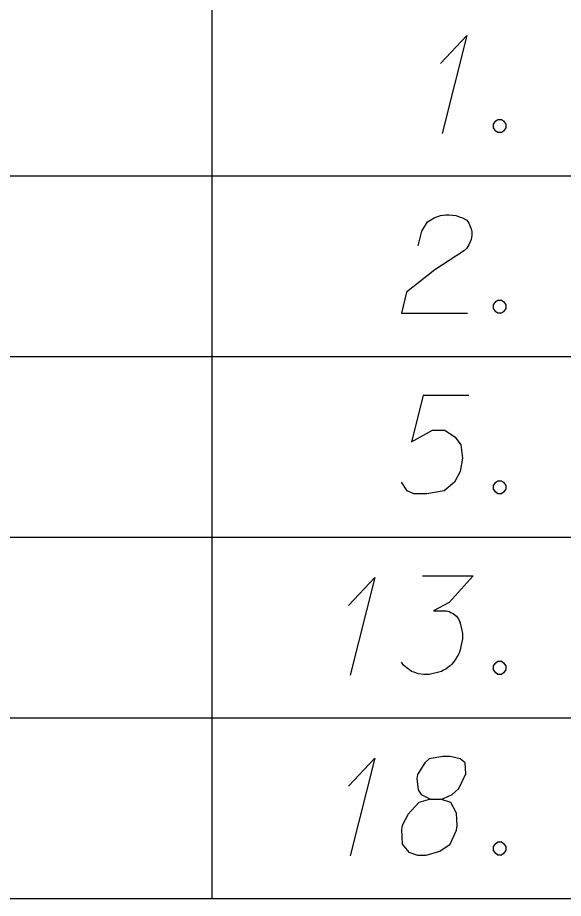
# Model space of a CAD drawing. Extents: x 2074207 to 2076812, y 516372 to 523312.
# Drawn here: x 2076372.75 to 2076399.32, y 518719.34 to 518762.25 of the extents above; entities that cross this region are included whole.
import ezdxf

# ---------------------------------------------------------------- set-up
doc = ezdxf.new("R2010")
doc.units = 0
for name, color, linetype in [('Prop DirtTable_ Soil Test Results - Outline (Major)', 7, 'Continuous'), ('Prop DirtTable_ Soil Test Results - Outline (Minor)', 7, 'Continuous'), ('Prop DirtTable_ Soil Test Results - Tx (Sample Data)', 7, 'Continuous')]:
    doc.layers.add(name, color=color, linetype=linetype)

msp = doc.modelspace()

# ---------------------------------------------------------------- linework, layer by layer
at = {"layer": 'Prop DirtTable_ Soil Test Results - Outline (Major)'}
msp.add_line((2076260.609, 518719.343), (2076811.903, 518719.343), dxfattribs=at)
at = {"layer": 'Prop DirtTable_ Soil Test Results - Outline (Minor)'}
for p, q in [((2076382.2, 518763.343), (2076382.2, 518754.543)), ((2076260.609, 518754.543), (2076811.903, 518754.543)), ((2076260.609, 518754.543), (2076811.903, 518754.543)), ((2076382.2, 518754.543), (2076382.2, 518745.743)), ((2076260.609, 518745.743), (2076811.903, 518745.743)), ((2076260.609, 518745.743), (2076811.903, 518745.743)), ((2076382.2, 518745.743), (2076382.2, 518736.943)), ((2076260.609, 518736.943), (2076811.903, 518736.943)), ((2076260.609, 518736.943), (2076811.903, 518736.943)), ((2076382.2, 518736.943), (2076382.2, 518728.143)), ((2076260.609, 518728.143), (2076811.903, 518728.143)), ((2076260.609, 518728.143), (2076811.903, 518728.143)), ((2076382.2, 518728.143), (2076382.2, 518719.343)), ((2076260.609, 518719.343), (2076811.903, 518719.343))]:
    msp.add_line(p, q, dxfattribs=at)
at = {"layer": 'Prop DirtTable_ Soil Test Results - Tx (Sample Data)'}
for points in [[(2076393.34, 518760.013), (2076394.61, 518761.374), (2076393.411, 518756.612)], [(2076396.127, 518757.292), (2076396.304, 518757.292), (2076396.409, 518757.217), (2076396.515, 518757.065), (2076396.515, 518756.876), (2076396.409, 518756.725), (2076396.304, 518756.65), (2076396.127, 518756.65), (2076396.021, 518756.725), (2076395.916, 518756.876), (2076395.916, 518757.065), (2076396.021, 518757.217), (2076396.127, 518757.292)], [(2076392.247, 518751.138), (2076392.423, 518751.856), (2076392.706, 518752.309), (2076393.023, 518752.498), (2076393.34, 518752.612), (2076393.587, 518752.65), (2076393.764, 518752.65), (2076394.081, 518752.612), (2076394.293, 518752.536), (2076394.399, 518752.498), (2076394.61, 518752.385), (2076394.716, 518752.234), (2076394.787, 518752.083), (2076394.822, 518751.969), (2076394.857, 518751.818), (2076394.857, 518751.629), (2076394.822, 518751.44), (2076394.787, 518751.327), (2076394.716, 518751.176), (2076394.61, 518751.024), (2076394.505, 518750.911), (2076393.058, 518749.966), (2076391.683, 518748.87), (2076391.436, 518747.85), (2076394.646, 518747.85)], [(2076396.127, 518748.492), (2076396.304, 518748.492), (2076396.409, 518748.417), (2076396.515, 518748.265), (2076396.515, 518748.076), (2076396.409, 518747.925), (2076396.304, 518747.85), (2076396.127, 518747.85), (2076396.021, 518747.925), (2076395.916, 518748.076), (2076395.916, 518748.265), (2076396.021, 518748.417), (2076396.127, 518748.492)], [(2076394.716, 518743.85), (2076392.494, 518743.85), (2076391.929, 518741.582), (2076392.952, 518742.149), (2076393.552, 518742.149), (2076394.046, 518741.809), (2076394.328, 518741.431), (2076394.399, 518740.788), (2076394.293, 518740.146), (2076394.011, 518739.617), (2076393.517, 518739.201), (2076392.67, 518739.05), (2076392.035, 518739.05), (2076391.718, 518739.201), (2076391.436, 518739.617)], [(2076396.127, 518739.692), (2076396.304, 518739.692), (2076396.409, 518739.617), (2076396.515, 518739.465), (2076396.515, 518739.276), (2076396.409, 518739.125), (2076396.304, 518739.05), (2076396.127, 518739.05), (2076396.021, 518739.125), (2076395.916, 518739.276), (2076395.916, 518739.465), (2076396.021, 518739.617), (2076396.127, 518739.692)], [(2076388.86, 518733.613), (2076390.13, 518734.974), (2076388.931, 518730.212)], [(2076392.459, 518735.05), (2076394.928, 518735.05), (2076393.764, 518733.765), (2076392.988, 518733.349), (2076393.623, 518733.349), (2076393.764, 518733.311), (2076393.834, 518733.273), (2076393.905, 518733.235), (2076393.975, 518733.198), (2076394.117, 518733.084), (2076394.187, 518732.971), (2076394.258, 518732.858), (2076394.293, 518732.744), (2076394.363, 518732.48), (2076394.399, 518732.253), (2076394.399, 518732.139), (2076394.399, 518731.988), (2076394.363, 518731.761), (2076394.328, 518731.61), (2076394.293, 518731.459), (2076394.258, 518731.346), (2076394.222, 518731.27), (2076394.187, 518731.195), (2076394.152, 518731.119), (2076394.081, 518731.006), (2076393.975, 518730.854), (2076393.87, 518730.741), (2076393.799, 518730.665), (2076393.693, 518730.59), (2076393.587, 518730.514), (2076393.446, 518730.439), (2076393.376, 518730.401), (2076393.129, 518730.325), (2076392.917, 518730.287), (2076392.776, 518730.25), (2076392.529, 518730.25), (2076392.247, 518730.287), (2076392.141, 518730.325), (2076392.035, 518730.363), (2076391.929, 518730.401), (2076391.824, 518730.476), (2076391.718, 518730.552), (2076391.541, 518730.703), (2076391.436, 518730.854)], [(2076396.127, 518730.892), (2076396.304, 518730.892), (2076396.409, 518730.817), (2076396.515, 518730.665), (2076396.515, 518730.476), (2076396.409, 518730.325), (2076396.304, 518730.25), (2076396.127, 518730.25), (2076396.021, 518730.325), (2076395.916, 518730.476), (2076395.916, 518730.665), (2076396.021, 518730.817), (2076396.127, 518730.892)], [(2076388.86, 518724.813), (2076390.13, 518726.174), (2076388.931, 518721.412)], [(2076392.847, 518724.171), (2076393.34, 518724.171), (2076393.482, 518724.209), (2076393.905, 518724.398), (2076394.222, 518724.7), (2076394.575, 518725.418), (2076394.54, 518725.947), (2076394.293, 518726.136), (2076393.799, 518726.25), (2076393.446, 518726.25), (2076392.776, 518726.136), (2076392.564, 518725.947), (2076392.212, 518725.38), (2076392.176, 518725.191), (2076392.247, 518724.624), (2076392.388, 518724.398), (2076392.847, 518724.171), (2076392.282, 518724.02), (2076391.753, 518723.453), (2076391.471, 518722.886), (2076391.436, 518722.697), (2076391.471, 518721.979), (2076391.788, 518721.601), (2076392.212, 518721.45), (2076392.635, 518721.45), (2076393.305, 518721.639), (2076393.799, 518721.979), (2076394.117, 518722.659), (2076394.152, 518722.886), (2076394.117, 518723.491), (2076393.834, 518724.02), (2076393.34, 518724.171)], [(2076396.127, 518722.092), (2076396.304, 518722.092), (2076396.409, 518722.017), (2076396.515, 518721.865), (2076396.515, 518721.676), (2076396.409, 518721.525), (2076396.304, 518721.45), (2076396.127, 518721.45), (2076396.021, 518721.525), (2076395.916, 518721.676), (2076395.916, 518721.865), (2076396.021, 518722.017), (2076396.127, 518722.092)]]:
    msp.add_lwpolyline(points, dxfattribs=at)

doc.saveas('drawing.dxf')
